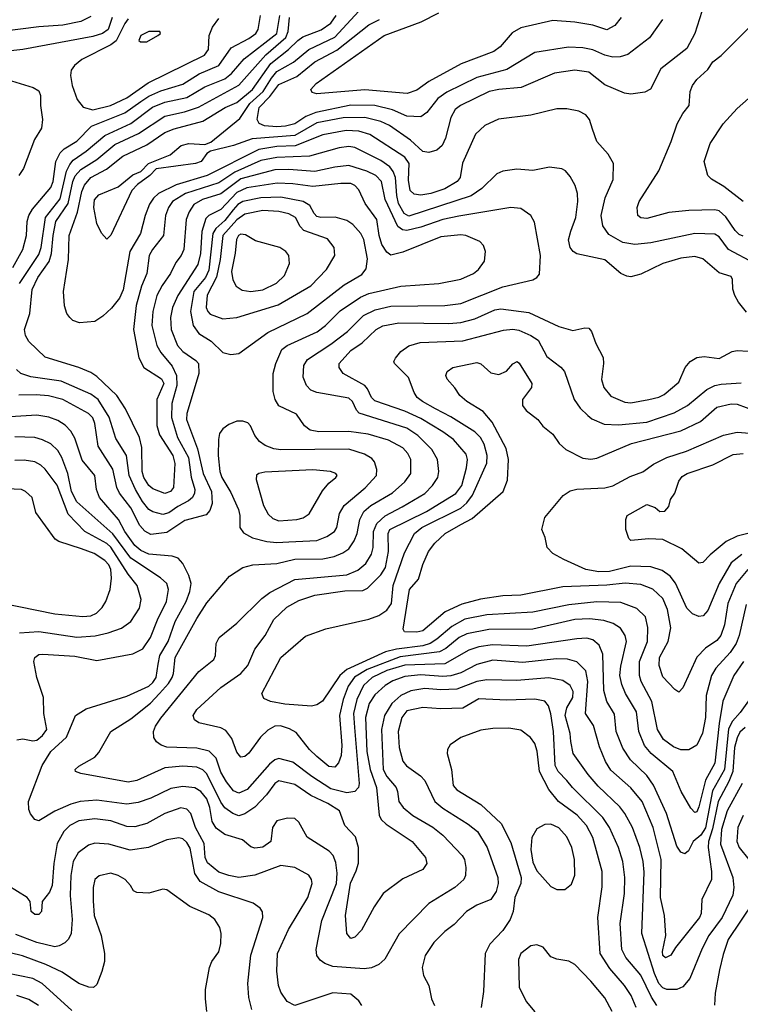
# Model space of a CAD drawing. Extents: x 997026 to 1115308, y 536381 to 619039.
# Tile 470 of 484: x 1077749 to 1081351, y 584830 to 589755. Entities that reach past the tile are written whole.
import ezdxf

# ---------------------------------------------------------------- set-up
doc = ezdxf.new("R2010")
doc.units = 0

msp = doc.modelspace()

# ---------------------------------------------------------------- linework, layer by layer
at = {"layer": '0CON20XD'}
for points in [[(1078105, 589771.3), (1078054.5, 589745.5), (1077965, 589728), (1077845, 589718.9), (1077555, 589681.6)], [(1078211.7, 589765), (1078191.3, 589705), (1078162.9, 589685), (1078115, 589671.1), (1077765, 589605.9), (1077675, 589595.3)], [(1077715.3, 588515), (1077765, 588605.7), (1077782.6, 588675), (1077786.7, 588745), (1077794.3, 588775.7), (1077812.9, 588807.1), (1077905, 588915.8), (1077916.6, 588945), (1077929.2, 589045), (1077951.3, 589088.7), (1077971.7, 589108.3), (1078035, 589147.8), (1078108.1, 589221.9), (1078275, 589289.3), (1078354.4, 589345), (1078395, 589371.7), (1078455, 589399.5), (1078565, 589432.3), (1078646.8, 589483.2), (1078744.1, 589525.9), (1078805.7, 589614.3), (1078895, 589660.6), (1078929.3, 589685), (1078941.1, 589705), (1078953.3, 589775)], [(1077748.9, 588435), (1077845, 588580.8), (1077856, 588615), (1077878.1, 588765), (1077951.5, 588858.5), (1077983.8, 588996.2), (1077999.2, 589030.8), (1078017.2, 589052.8), (1078082.3, 589097.7), (1078174.4, 589175.6), (1078305, 589235.5), (1078413.3, 589316.7), (1078475, 589342), (1078585, 589365.5), (1078675, 589418.7), (1078775, 589458.3), (1078808, 589485), (1078871.6, 589558.4), (1078975, 589638.5), (1079034.6, 589685.4), (1079050, 589775)], [(1080503.8, 588696.2), (1080528.8, 588765), (1080539.5, 588845), (1080537.8, 588885), (1080526.7, 588925), (1080500.7, 588970.7), (1080478.5, 588998.5), (1080458.7, 589008.7), (1080397.6, 589017.6), (1080315, 589001.1), (1080235, 589006.7), (1080163.7, 588996.3), (1080135, 588983.1), (1080059.4, 588910.6), (1080006.3, 588873.7), (1079695, 588772.2), (1079670.6, 588785), (1079643.2, 588835), (1079634.1, 588875), (1079627.4, 588965), (1079616.1, 588996.1), (1079599.3, 589019.3), (1079555, 589050.7), (1079425, 589114.8), (1079395, 589120.4), (1079346.4, 589113.6), (1079197.3, 589072.7), (1079035, 589065.4), (1078955, 589051), (1078825, 588991.8), (1078745, 588938), (1078577.7, 588885), (1078512.4, 588845), (1078492.5, 588815), (1078478.9, 588775), (1078468.6, 588675), (1078413.4, 588605), (1078396.9, 588575), (1078384.7, 588485), (1078358.8, 588421.2), (1078330.9, 588325), (1078318.4, 588205), (1078344.2, 588064.2), (1078370, 588015), (1078458, 587958), (1078469.7, 587935), (1078434.8, 587855.2), (1078434.7, 587724.8), (1078448.7, 587678.7), (1078515.2, 587575), (1078524.3, 587535), (1078518.2, 587415), (1078503.1, 587395), (1078475, 587385.4), (1078415, 587407.7), (1078395, 587425.4), (1078370.4, 587465), (1078362.1, 587495), (1078360.3, 587615), (1078348.9, 587665), (1078277.9, 587807.9), (1078235.7, 587875.7), (1078135, 587970), (1078105, 587990), (1078045, 588015.3), (1077877.3, 588067.3), (1077795.7, 588145), (1077778.9, 588175), (1077773.6, 588205), (1077800.2, 588285), (1077812, 588405), (1077840.7, 588465), (1077897.4, 588545), (1077909, 588585), (1077916.1, 588675), (1077930, 588745), (1077992, 588835), (1078015.1, 588945), (1078026.7, 588973.3), (1078055, 589006), (1078134.9, 589055.1), (1078225, 589130), (1078343.9, 589186.1), (1078475, 589272.6), (1078573.5, 589293.5), (1078642.5, 589317.5), (1078845, 589426.7), (1078980.4, 589579.6), (1079079.1, 589665), (1079092.1, 589695), (1079098.8, 589765)], [(1081423.5, 588535), (1081292.1, 588605), (1081245, 588668.2), (1081225, 588682.5), (1081125, 588685.3), (1080905, 588637.9), (1080825, 588630), (1080765, 588640), (1080695, 588680), (1080664.3, 588724.3), (1080655.2, 588775), (1080676.2, 588863.8), (1080715.5, 588955), (1080718.1, 589035), (1080691.4, 589081.4), (1080634.6, 589144.6), (1080612.2, 589207.8), (1080597.5, 589255), (1080579.4, 589279.4), (1080545, 589297.8), (1080485, 589308.5), (1080435, 589308.5), (1080305, 589276.9), (1080143, 589257), (1080074.7, 589225.3), (1080027.7, 589182.3), (1079962.9, 589037.1), (1079950.4, 588965), (1079936.1, 588945), (1079875, 588908.1), (1079805, 588885.6), (1079755, 588876.8), (1079722, 588882), (1079700.8, 588900.8), (1079692.2, 588952.2), (1079696, 589035), (1079675, 589066.8), (1079499.8, 589179.8), (1079445, 589197.3), (1079380.8, 589200.8), (1079265, 589179.4), (1079125.8, 589124.2), (1079035, 589120.4), (1078945, 589105.4), (1078686.9, 588975), (1078531.3, 588928.7), (1078443.4, 588885), (1078418.1, 588861.9), (1078398, 588832), (1078375.8, 588775), (1078352.8, 588685), (1078300, 588595), (1078266.6, 588403.4), (1078247.6, 588362.4), (1078208.8, 588311.2), (1078165, 588271.9), (1078125, 588245.7), (1078048.8, 588238.8), (1078015, 588250.8), (1077999.2, 588265), (1077985.7, 588285), (1077973.6, 588323.6), (1077967.9, 588395), (1077993.5, 588555), (1077996.4, 588675), (1078037.7, 588792.3), (1078059.5, 588895), (1078072.5, 588927.5), (1078104.7, 588965.3), (1078183.3, 589006.7), (1078265, 589071.6), (1078385, 589129.1), (1078475, 589190), (1078521.5, 589208.5), (1078665, 589247.7), (1078776.5, 589315), (1078835, 589340.6), (1078912.5, 589405), (1079004.6, 589535.4), (1079093.7, 589606.3), (1079139, 589651), (1079165, 589668), (1079256.6, 589703.4), (1079305, 589736.8), (1079331.9, 589775)], [(1078291.7, 589758.3), (1078274.2, 589735.8), (1078231, 589649), (1078205, 589628.5), (1078060.6, 589555), (1078022.9, 589525), (1078007.3, 589502.7), (1078003.6, 589475), (1078011.5, 589425), (1078035.9, 589355.9), (1078067.4, 589317.4), (1078115, 589304.4)], [(1078115, 589304.4), (1078203.3, 589325), (1078285, 589363.5), (1078391.9, 589438.1), (1078673.1, 589576.9), (1078693, 589605), (1078696.9, 589675), (1078713, 589717), (1078745, 589761.2)], [(1081159.2, 589795), (1081124.4, 589685.6), (1081085, 589610), (1080955, 589509.2), (1080903.2, 589406.8), (1080875, 589391.9), (1080805, 589382.5), (1080772.9, 589387.1), (1080675, 589428.8), (1080595, 589491.5), (1080525, 589502.3), (1080422.6, 589487.4), (1080255.3, 589414.8), (1080145, 589405.7), (1080096, 589395), (1079953.1, 589325), (1079925.6, 589305), (1079904.5, 589265), (1079877.7, 589162.3), (1079860.5, 589125), (1079835, 589101.5), (1079795, 589090), (1079765, 589095.5), (1079702.6, 589152.6), (1079597.7, 589225), (1079555, 589244.8), (1079475, 589266.1), (1079366.4, 589263.6), (1079235, 589238.3), (1079125, 589175.7), (1078911, 589159), (1078818.8, 589125), (1078703, 589097), (1078684.4, 589085.6), (1078655.7, 589045), (1078628.8, 589035), (1078432.1, 589007.9), (1078400, 588975), (1078338.9, 588931.1), (1078310.4, 588899.6), (1078205, 588676.7), (1078185, 588657.5), (1078157.7, 588687.7), (1078134.5, 588734.5), (1078119.1, 588815), (1078122.9, 588852.9), (1078145, 588879.5), (1078240.8, 588919.2), (1078315, 588978.6), (1078354.1, 588995.9), (1078393.8, 589035), (1078500.8, 589079.2), (1078555.8, 589125), (1078595, 589135.3), (1078675, 589130), (1078705, 589142.5), (1078849, 589261), (1078899.6, 589335), (1078965.7, 589395), (1079007.4, 589462.6), (1079035, 589495.5), (1079117.8, 589542.2), (1079195, 589605.6), (1079325, 589667.5), (1079445, 589796.8)], [(1080755.7, 589765), (1080724.2, 589725), (1080685, 589704.5), (1080615, 589726.5), (1080525, 589742.9), (1080415, 589750), (1080255, 589713.5), (1080211.1, 589688.9), (1080151.1, 589618.9), (1080120, 589595), (1079955.8, 589534.2), (1079794.3, 589445.7), (1079735, 589402.9), (1079685.4, 589385.4), (1079475, 589403.2), (1079235, 589384.6), (1079211.1, 589391.1), (1079204.3, 589405), (1079230.6, 589435), (1079571.9, 589675), (1079756, 589744), (1079845, 589789.3)], [(1080962, 589755), (1080896.9, 589663.1), (1080789.6, 589580.4), (1080751.5, 589568.5), (1080715, 589567.5), (1080675, 589576.7), (1080613.9, 589603.9), (1080565, 589614.2), (1080493.1, 589616.9), (1080325, 589590.4), (1080184.4, 589505.6), (1080035, 589464.8), (1079885, 589392.9), (1079839.9, 589360.1), (1079785, 589290), (1079755, 589269.3), (1079685, 589271.6), (1079613.3, 589303.3), (1079525, 589326.2), (1079405, 589327.8), (1079229.4, 589290.6), (1079180.2, 589269.8), (1079125, 589233.5), (1079077.5, 589222.5), (1079035, 589218.4), (1078973.3, 589223.3), (1078946.2, 589235), (1078936.5, 589255), (1078947.1, 589315), (1079000, 589370), (1079045, 589430.2), (1079135, 589471.2), (1079225, 589544.4), (1079335, 589601.7), (1079495, 589728.7), (1079548.5, 589755)], [(1081365, 588672.4), (1081345, 588681.1), (1081325, 588700.5), (1081278.8, 588768.8), (1081245, 588798.7), (1081225, 588803.3), (1081095, 588799.6), (1080995, 588790), (1080885, 588759.5), (1080855, 588764.3), (1080840, 588775), (1080836.2, 588815), (1080845.8, 588845), (1080945, 588998.8), (1081006.7, 589145), (1081035.7, 589234.3), (1081063.8, 589285), (1081096, 589325), (1081101.2, 589395), (1081112, 589425), (1081134.5, 589455.5), (1081188.8, 589505), (1081215, 589543.8), (1081255, 589576), (1081425, 589746)], [(1078353.3, 589643.3), (1078385, 589644), (1078440, 589675), (1078452.5, 589685), (1078450, 589695), (1078395, 589695.5), (1078355, 589676), (1078345, 589650), (1078353.3, 589643.3)], [(1077665, 589462.3), (1077816.7, 589415), (1077845, 589398), (1077852.5, 589375), (1077852.9, 589325), (1077863.6, 589255), (1077857.8, 589212.2), (1077822.9, 589155), (1077768.9, 589011.1), (1077744.6, 588975.4)], [(1081365.2, 588845.2), (1081269.9, 588919.9), (1081206.7, 588956.7), (1081189.4, 588975), (1081170.4, 589045), (1081200.9, 589135), (1081265, 589233.1), (1081335, 589310), (1081420.4, 589385)], [(1081350.9, 586289.1), (1081313, 586247), (1081292.7, 586207.3), (1081272.7, 586005), (1081212.1, 585897.9), (1081177.5, 585712.5), (1081155, 585676.7), (1081115.9, 585644.1), (1081092.4, 585597.6), (1081075, 585582.9), (1081055, 585591.9), (1081035, 585621.4), (1080983.2, 585785), (1080916.9, 585926.9), (1080884.5, 585974.5), (1080802.7, 586052.7), (1080765, 586112.2), (1080730.3, 586195), (1080721.8, 586281.8), (1080683.6, 586345), (1080669, 586399), (1080665, 586581.2), (1080646.2, 586626.2), (1080615, 586654), (1080585, 586660.8), (1080535, 586657.9), (1080285, 586620.8), (1080112.1, 586627.9), (1080045, 586618.1), (1079995, 586601.7), (1079875, 586533.5), (1079675, 586525.9), (1079585, 586499.9), (1079510.5, 586465), (1079467.5, 586425), (1079435.1, 586354.9), (1079417.7, 586285), (1079422.6, 586215), (1079446.6, 585935), (1079443.5, 585915), (1079424.8, 585895.2), (1079385, 585887.6), (1079305, 585908.8), (1079209.2, 585969.2), (1079115, 586041.1), (1079045, 586060.5), (1079025, 586053.7), (1078998.3, 586031.7), (1078886.1, 585903.9), (1078845, 585885.8), (1078818.7, 585898.7), (1078783.3, 585943.3), (1078755, 585991.5), (1078732, 586062), (1078696.7, 586096.7), (1078635, 586111.1), (1078485, 586116.4), (1078455.7, 586125.7), (1078432.4, 586142.4), (1078420, 586165), (1078417.5, 586195), (1078428, 586222), (1078455, 586261.2), (1078644.8, 586495.2), (1078719.5, 586555), (1078728.5, 586575), (1078731.5, 586635), (1078746.9, 586665), (1078835, 586736.7), (1078959.4, 586860.6), (1079000.1, 586889.9), (1079125, 586954.2), (1079385, 586979), (1079438.8, 587001.2), (1079479.7, 587035), (1079508.4, 587081.6), (1079516.8, 587115), (1079517.2, 587195), (1079534.3, 587235), (1079576.1, 587273.9), (1079661, 587319), (1079775, 587384.7), (1079812.3, 587425), (1079838.9, 587465), (1079844.6, 587495), (1079838, 587555), (1079808.7, 587605), (1079740.3, 587675), (1079685, 587711.6), (1079446.9, 587786.9), (1079432.6, 587802.6), (1079413.1, 587845), (1079395, 587861.9), (1079235, 587889.3), (1079205, 587902.3), (1079182.3, 587925), (1079167, 587967), (1079169.7, 588025), (1079188, 588055), (1079305, 588131.6), (1079388.7, 588195), (1079467.5, 588275), (1079525.8, 588304.2), (1079605, 588322.7), (1079875, 588325.7), (1079955, 588335.2), (1080165, 588418.2), (1080315, 588454), (1080334.8, 588465.2), (1080347.8, 588482.2), (1080352.8, 588575), (1080322.2, 588742.2), (1080304, 588775), (1080255, 588811.1), (1080205, 588815.4), (1079945, 588772.7), (1079864.9, 588755.1), (1079755, 588717.6), (1079685, 588699.8), (1079663.3, 588703.3), (1079639.8, 588719.8), (1079575.6, 588855), (1079557.6, 588945), (1079529.6, 588975), (1079485, 588997.7), (1079395, 589024.8), (1079325, 589017.8), (1079225, 588996), (1079094.5, 589005.5), (1079025, 589003.5), (1078855, 588959), (1078755, 588883.2), (1078663.9, 588856.1), (1078620.5, 588829.5), (1078596.2, 588793.8), (1078581, 588755), (1078570.3, 588605), (1078556.2, 588575), (1078529.4, 588540.6), (1078502.8, 588485), (1078460.8, 588425), (1078435.3, 588375), (1078414.1, 588295.9), (1078410, 588225), (1078434.2, 588125), (1078455, 588090.4), (1078512.3, 588022.3), (1078532.9, 587975), (1078535.4, 587925), (1078509.3, 587835), (1078507.8, 587765), (1078538, 587665), (1078592.8, 587565), (1078606.2, 587466.2), (1078624.8, 587405), (1078623.8, 587386.2), (1078613.1, 587365), (1078592.3, 587347.7), (1078539.6, 587320.4), (1078495, 587287.8), (1078465, 587279.5), (1078415, 587292.6), (1078395, 587305.8), (1078362.9, 587345), (1078327.7, 587405), (1078296.6, 587475), (1078283.4, 587575), (1078229.5, 587659.5), (1078196.3, 587766.3), (1078141, 587855), (1078105, 587882), (1077956.8, 587946.8), (1077805, 587969), (1077755, 587985.8), (1077733.7, 588005)], [(1081375, 586214.3), (1081349, 586191), (1081335, 586163.5), (1081323.3, 586115), (1081314.6, 585995), (1081294.7, 585945.3), (1081240.6, 585845), (1081212.2, 585707.8), (1081193.2, 585645), (1081191.4, 585615), (1081207.5, 585495), (1081207.4, 585455), (1081160, 585355), (1081156, 585285), (1081146.8, 585265), (1081028, 585115), (1081005, 585076.2), (1080977.3, 585062.7), (1080965, 585074), (1080961.8, 585095), (1080980, 585175), (1080973.3, 585275), (1080952.8, 585365), (1080955.2, 585555), (1080915.5, 585715.5), (1080861.3, 585845), (1080803.7, 585913.7), (1080705, 586001.2), (1080678, 586045), (1080647.6, 586117.6), (1080617.4, 586225), (1080576.9, 586285), (1080589.6, 586445), (1080578.5, 586498.5), (1080535, 586543.1), (1080487, 586557), (1080432.3, 586557.7), (1080265, 586540.4), (1080115, 586550.9), (1080035, 586529.8), (1079955, 586488.7), (1079905, 586473.8), (1079865, 586470.2), (1079755, 586477.8), (1079675, 586469.4), (1079615, 586448.5), (1079576.1, 586425), (1079525, 586377.8), (1079496.6, 586335), (1079478.6, 586265), (1079484.3, 586095), (1079500.8, 586005), (1079533.3, 585915), (1079545.7, 585775.7), (1079556.2, 585755), (1079581.1, 585731.1), (1079711.1, 585645), (1079778.6, 585565), (1079784.2, 585535), (1079763.8, 585505), (1079665, 585457.5), (1079566, 585385), (1079521.3, 585318.7), (1079458.7, 585201.3), (1079425, 585165.8), (1079405, 585160), (1079384.6, 585185), (1079377.8, 585275), (1079403.1, 585436.9), (1079432, 585498), (1079443.2, 585536.8), (1079442.9, 585615), (1079427.5, 585667.5), (1079374.3, 585725), (1079347.8, 585797.8), (1079288.9, 585835), (1079205.2, 585875.2), (1079125, 585929.2), (1079045, 585947.3), (1079025, 585934.6), (1078982.5, 585877.5), (1078924.1, 585815.9), (1078875, 585783.1), (1078845, 585773.8), (1078815, 585784.6), (1078775, 585812.3), (1078755, 585840.8), (1078685, 585982.9), (1078665, 586003.2), (1078635, 586016.7), (1078565, 586022), (1078475, 586012.6), (1078335, 585950.4), (1078292, 585942), (1078055, 585984.3), (1078027.5, 585995), (1078026.7, 586005), (1078045, 586021.2), (1078125, 586066.2), (1078145, 586090), (1078204.2, 586195), (1078305, 586257.9), (1078403.3, 586336.7), (1078448.9, 586385), (1078493, 586435), (1078511.1, 586465), (1078518.3, 586485), (1078525.7, 586565), (1078635, 586760.5), (1078685, 586838.9), (1078798.9, 586971.1), (1078865, 587014.4), (1078915, 587028.2), (1079035, 587035.3), (1079125, 587057), (1079265, 587058.2), (1079320.5, 587069.5), (1079365, 587088.2), (1079395, 587108.2), (1079421.9, 587148.1), (1079435.6, 587184.4), (1079448.9, 587255), (1079470.3, 587295), (1079505, 587324.2), (1079612.1, 587387.9), (1079675, 587443.8), (1079703.9, 587485), (1079704, 587555), (1079688.9, 587585), (1079663.8, 587613.8), (1079592.5, 587652.5), (1079491.4, 587681.4), (1079395, 587695.2), (1079245, 587693.4), (1079201.1, 587701.1), (1079173, 587723), (1079132.5, 587782.5), (1079044.1, 587824.1), (1079026.5, 587855), (1079016.7, 587895), (1079016.7, 587985), (1079029.1, 588035), (1079060, 588105), (1079085.7, 588125), (1079236.9, 588193.1), (1079277.5, 588225), (1079351, 588299), (1079452.3, 588367.7), (1079495, 588385.7), (1079655, 588422.7), (1079845, 588435.4), (1079955, 588456.2), (1080018, 588485), (1080042.5, 588505), (1080073.2, 588546.8), (1080078.6, 588595), (1080067.5, 588625), (1080048.8, 588645), (1079978.8, 588675), (1079955, 588678.7), (1079855, 588668.8), (1079665, 588591.5), (1079605, 588576.5), (1079585, 588591.5), (1079560, 588630), (1079545.5, 588675), (1079535.2, 588755.2), (1079475.7, 588835), (1079444.2, 588904.2), (1079425, 588924.7), (1079405, 588935.2), (1079354.8, 588935.2), (1079215, 588920.2), (1079115, 588934.1), (1079037, 588937), (1078885, 588913.3), (1078835, 588890.4), (1078755, 588806.1), (1078695.5, 588774.5), (1078679.9, 588760.1), (1078659.3, 588695), (1078653.2, 588585), (1078640.4, 588529.6), (1078539.7, 588375), (1078513.5, 588315), (1078502.4, 588265), (1078506.7, 588205), (1078537.8, 588125), (1078565, 588095.9), (1078630.6, 588050.6), (1078643.5, 588035), (1078644.5, 587985), (1078626, 587924), (1078585.3, 587785), (1078583.8, 587755), (1078638.8, 587608.8), (1078666.2, 587485), (1078707.7, 587395), (1078710.6, 587335), (1078700, 587300), (1078682.2, 587277.8), (1078575, 587249.4), (1078485, 587189.5), (1078405, 587180.6), (1078375, 587195.9), (1078349.2, 587225), (1078305, 587313.2), (1078247.5, 587387.5), (1078235.6, 587415.6), (1078215, 587506.5), (1078141.7, 587621.7), (1078124.7, 587735.3), (1078115, 587762.7), (1078092.9, 587785), (1077964.8, 587854.8), (1077893.5, 587873.5), (1077831, 587879), (1077745, 587876.4)], [(1078805, 588080.5), (1078845, 588084.4), (1078990.2, 588189.8), (1079186.5, 588285), (1079371.7, 588428.3), (1079459, 588481), (1079481.1, 588508.9), (1079488, 588558), (1079469.7, 588655), (1079454.6, 588685), (1079415, 588729.6), (1079385, 588749.6), (1079326.8, 588766.8), (1079255, 588764.7), (1079235, 588770), (1079220.5, 588785), (1079199.5, 588825), (1079165.9, 588845.9), (1079055, 588866.7), (1078955, 588863.3), (1078865, 588844.8), (1078840.3, 588829.7), (1078816.2, 588803.8), (1078775, 588751.1), (1078729.9, 588710.1), (1078714.7, 588685.3), (1078695, 588502.1), (1078677.6, 588465), (1078620.6, 588395), (1078603, 588295), (1078617.1, 588225), (1078645, 588185.9), (1078706.5, 588146.5), (1078765, 588090.4), (1078805, 588080.5)], [(1078765, 588258.5), (1078835, 588264.6), (1079041.9, 588328.1), (1079205, 588422.9), (1079283.6, 588505), (1079324.4, 588575), (1079321.1, 588615), (1079288.5, 588658.5), (1079170.1, 588700.1), (1079150.7, 588720.7), (1079128.8, 588765), (1079095, 588783.9), (1079044.5, 588794.5), (1078965, 588800.7), (1078875, 588782.7), (1078835, 588754.1), (1078764.6, 588675), (1078750.7, 588555), (1078733.3, 588466.8), (1078686.2, 588376.2), (1078682.2, 588315), (1078689.5, 588295), (1078702, 588282), (1078765, 588258.5)], [(1078905, 588395.9), (1078965, 588403.7), (1079033.2, 588436.8), (1079073.2, 588475), (1079098.8, 588535), (1079095.5, 588575), (1079079.5, 588595), (1079049.4, 588615), (1078928.5, 588648.5), (1078878.5, 588678.5), (1078855, 588682.3), (1078842.3, 588675), (1078832.8, 588655), (1078826.8, 588586.8), (1078808.9, 588495), (1078813.9, 588453.9), (1078831.5, 588421.5), (1078862.2, 588402.2), (1078905, 588395.9)], [(1081382.4, 588292.4), (1081342, 588342), (1081324.3, 588375), (1081313.8, 588406.2), (1081312, 588455), (1081305, 588470), (1081245, 588489.4), (1081165, 588558.8), (1081125, 588571.1), (1081055, 588561.5), (1080964, 588535), (1080855, 588482.2), (1080805, 588469.4), (1080785, 588471.9), (1080755, 588485.7), (1080675, 588552.9), (1080535, 588584.4), (1080516, 588595), (1080501.4, 588615), (1080493.2, 588653.2), (1080503.8, 588696.2)], [(1081368.1, 586545), (1081319.7, 586475), (1081264.2, 586345.8), (1081245.4, 586234.6), (1081224.4, 586035.6), (1081178.2, 585951.8), (1081145, 585818.8), (1081135, 585793.8), (1081125, 585790), (1081105, 585811.2), (1081056.2, 585895), (1081013.8, 585995), (1080906.1, 586085), (1080872.9, 586125), (1080843.7, 586195), (1080832.5, 586292.5), (1080776.9, 586385), (1080759.2, 586429.2), (1080750, 586475), (1080755, 586521.2), (1080782.7, 586645), (1080776.2, 586675), (1080752.1, 586712.1), (1080715.7, 586735), (1080669.7, 586749.7), (1080598.1, 586758.1), (1080525, 586754.3), (1080315, 586706.5), (1080095, 586704.4), (1079985, 586682.9), (1079945.9, 586665), (1079879.8, 586610.2), (1079847.1, 586592.9), (1079651.5, 586568.5), (1079485.7, 586504.3), (1079423.3, 586466.7), (1079392, 586422), (1079366, 586354), (1079348.3, 586275), (1079359.2, 586125), (1079356.8, 586075), (1079342.7, 586037.3), (1079325, 586015.6), (1079295, 586020.5), (1079235, 586069.1), (1079198.2, 586105), (1079130.5, 586190.5), (1079098.5, 586208.5), (1079052.6, 586222.6), (1079025, 586220.8), (1078988.9, 586201.1), (1078953.3, 586166.7), (1078895, 586085.8), (1078875, 586070), (1078855, 586065.8), (1078835, 586092), (1078809, 586159), (1078779.2, 586199.1), (1078755, 586213.8), (1078645, 586238.6), (1078623.8, 586253.8), (1078616.7, 586275), (1078635, 586304.4), (1078755.3, 586414.7), (1078855, 586484.5), (1078889.3, 586525), (1078925, 586607.1), (1078976.5, 586675), (1079018.9, 586755), (1079085, 586816.7), (1079145, 586850.6), (1079225, 586876.7), (1079375, 586897.6), (1079465, 586900), (1079488, 586912), (1079555, 586978), (1079577.8, 587015), (1079593.6, 587095), (1079590.8, 587185), (1079598.8, 587205), (1079783.2, 587295), (1079929.2, 587385), (1079960, 587425), (1079983.6, 587513.6), (1079988.2, 587555), (1079981.1, 587581.1), (1079917.9, 587655), (1079865, 587694.2), (1079755, 587760.7), (1079675, 587796), (1079525, 587848.5), (1079508.1, 587865), (1079488.6, 587908.6), (1079474.3, 587925), (1079365.6, 587985), (1079346.5, 588015), (1079346.4, 588035), (1079405, 588100.9), (1079460.9, 588139.1), (1079530.5, 588205), (1079565, 588223.5), (1079645, 588238.6), (1079895, 588235.2), (1079955, 588239.5), (1080025, 588259.3), (1080125, 588303.1), (1080155, 588308.4), (1080295, 588289.6), (1080445, 588220.8), (1080515, 588200), (1080575, 588214), (1080595, 588211.2), (1080607.5, 588195), (1080630, 588135), (1080665.5, 588065.5), (1080667.8, 588035), (1080657.9, 587955), (1080669.1, 587915), (1080705, 587871.9), (1080775, 587842.1), (1080805, 587839.2), (1080895, 587854.6), (1080945, 587866.5), (1080970.5, 587879.5), (1081045, 587941.9), (1081075.6, 588015), (1081101.4, 588045), (1081135, 588065.5), (1081170.7, 588070.7), (1081245, 588060.6), (1081311.2, 588095), (1081335, 588100.5), (1081445, 588092.9)], [(1081380.3, 586829.7), (1081345.7, 586675), (1081331.2, 586635), (1081300.4, 586589.6), (1081228.4, 586511.6), (1081207.4, 586475), (1081181, 586375), (1081176.7, 586265), (1081162.9, 586187.1), (1081135, 586126.7), (1081095, 586103.9), (1081055, 586102.4), (1081018.3, 586118.3), (1080968, 586155), (1080937, 586205), (1080909.3, 586345), (1080856.4, 586445), (1080846.8, 586475), (1080848, 586545), (1080887, 586645), (1080890, 586715), (1080877.6, 586767.6), (1080835, 586809.2), (1080755, 586839.5), (1080635, 586843), (1080495, 586828.7), (1080315, 586791.6), (1080085, 586778.4), (1079975, 586755.9), (1079909.4, 586720.6), (1079834.2, 586655.8), (1079800.7, 586635), (1079765, 586623.8), (1079633.5, 586606.5), (1079577.2, 586592.8), (1079384.7, 586505), (1079349.4, 586475), (1079262.8, 586347.3), (1079235, 586327.7), (1079208.2, 586321.8), (1079075, 586332.3), (1079003.8, 586345), (1078969.8, 586359.8), (1078960, 586385), (1079054.5, 586565.5), (1079178.4, 586671.6), (1079278.8, 586708.8), (1079495, 586756.7), (1079545, 586775.7), (1079585, 586800.8), (1079608.7, 586835), (1079616.6, 586925), (1079672.4, 587087.6), (1079723.6, 587185), (1079759.6, 587215), (1079955, 587311), (1079985, 587337.7), (1080012.5, 587377.5), (1080083.9, 587536.1), (1080086.9, 587575), (1080071.1, 587631.1), (1080053.3, 587665), (1080025, 587693.7), (1079905, 587768.8), (1079828.6, 587808.6), (1079762.1, 587845), (1079735.9, 587865.9), (1079720.9, 587890.9), (1079693.6, 587965), (1079622.2, 588035), (1079620, 588045), (1079627.4, 588062.6), (1079655, 588095.6), (1079695, 588122.9), (1079750.6, 588139.4), (1079965, 588148), (1080168, 588202), (1080215, 588207.3), (1080245, 588201.8), (1080305, 588176), (1080341.1, 588151.1), (1080385, 588070.9), (1080455, 588017.5), (1080472.5, 587995), (1080521.2, 587855), (1080551.4, 587811.4), (1080588.5, 587775), (1080608.7, 587758.7), (1080671.3, 587731.3), (1080742, 587728), (1080885, 587742.3), (1081021.7, 587788.3), (1081086.9, 587825), (1081185, 587905.3), (1081225, 587924.7), (1081255, 587931.8), (1081355, 587939.1)], [(1081388.5, 587005), (1081330.8, 586935), (1081289.1, 586835), (1081272.3, 586727.7), (1081254.2, 586675), (1081235, 586649.2), (1081178.3, 586611.8), (1081134, 586566), (1081065, 586413.3), (1081045, 586391.2), (1081025, 586404), (1080965, 586467.5), (1080945.3, 586525), (1080947.1, 586565), (1080990.9, 586645), (1081004, 586714), (1080987.6, 586805), (1080965, 586860.4), (1080915, 586906.1), (1080855, 586929.8), (1080776.5, 586936.5), (1080685, 586926.9), (1080465, 586918.9), (1080255, 586876.5), (1080165, 586873.6), (1080053.3, 586856.7), (1079959, 586831), (1079876.6, 586793.4), (1079765, 586698.2), (1079735, 586691.3), (1079672.9, 586692.9), (1079666.2, 586706.2), (1079698.6, 586905), (1079743, 586957), (1079765, 587030), (1079792.9, 587095), (1079825, 587137.1), (1079876.2, 587185), (1079955, 587229.6), (1080010.7, 587259.3), (1080166.9, 587395), (1080188, 587452), (1080192.7, 587555), (1080180.7, 587610.7), (1080111.9, 587741.9), (1080065.8, 587795), (1079984, 587845), (1079948.8, 587875), (1079924.1, 587914.1), (1079886.4, 587956.4), (1079880, 587975), (1079886.7, 587995), (1079915, 588015.8), (1080035, 588040.5), (1080055, 588034.3), (1080105, 587988.6), (1080145, 587980.5), (1080182.9, 587997.1), (1080215, 588033.8), (1080235.7, 588045.7), (1080246.6, 588036.6), (1080309.2, 587935), (1080307.1, 587915), (1080262.9, 587855), (1080262.9, 587825), (1080280.9, 587800.9), (1080340, 587755), (1080365, 587721.2), (1080415, 587681.2), (1080446, 587635), (1080478.8, 587605), (1080565, 587562.5), (1080605, 587556.5), (1080635, 587562.5), (1080808, 587635), (1081055, 587698.2), (1081152.7, 587745), (1081235, 587816.2), (1081305, 587832.9), (1081335, 587831.5), (1081425, 587798.9)], [(1081360.4, 585935), (1081285, 585798.8), (1081256.9, 585705), (1081252.1, 585632.1), (1081313.7, 585465), (1081319.1, 585415), (1081313.4, 585376.6), (1081260.3, 585265), (1081194.8, 585175.2), (1081161, 585109), (1081099.9, 584960.1), (1081065, 584917.1), (1081035, 584904.7), (1080985, 584904.7), (1080965, 584912.4), (1080945, 584934.7), (1080922, 584985), (1080859.2, 585185), (1080870.6, 585490.6), (1080866.7, 585545), (1080849.5, 585615), (1080812.5, 585715), (1080774.1, 585785), (1080748.6, 585818.6), (1080641.1, 585921.1), (1080590.5, 585980.5), (1080516.6, 586085), (1080504.7, 586145.3), (1080500.5, 586185), (1080475.5, 586275), (1080485, 586312.9), (1080514.8, 586365), (1080515.2, 586395), (1080501.8, 586425), (1080465, 586450.3), (1080395, 586463.2), (1080235, 586449.3), (1080085, 586453), (1080035, 586444.4), (1079935, 586406), (1079855, 586403), (1079775, 586410), (1079705, 586398.7), (1079654.6, 586375), (1079610.3, 586335), (1079572.1, 586275), (1079557.4, 586205), (1079566.3, 586005), (1079585, 585969.1), (1079630.4, 585915), (1079637.9, 585895), (1079644.5, 585845), (1079665.5, 585815), (1079715.2, 585775.2), (1079815, 585716), (1079865, 585676.9), (1079960.8, 585575), (1079972.5, 585555), (1079979.3, 585515), (1079977.5, 585475), (1079968.8, 585455), (1079924.8, 585415.2), (1079795, 585334.5), (1079646.9, 585183.1), (1079574.2, 585055.8), (1079545, 585029.1), (1079507.6, 585012.4), (1079471.9, 585008.1), (1079315, 585019.4), (1079274.1, 585034.1), (1079251.3, 585051.3), (1079234.5, 585075), (1079230.8, 585105), (1079260.1, 585249.9), (1079332.3, 585435), (1079336.8, 585486.8), (1079330.4, 585540.4), (1079316.9, 585575), (1079296.9, 585596.9), (1079185.9, 585665.9), (1079145, 585740.6), (1079125, 585759.1), (1079088, 585762), (1079035, 585747.8), (1079012.5, 585715), (1079004.5, 585645), (1078965, 585615.9), (1078925, 585610.8), (1078905, 585618.5), (1078863.4, 585653.4), (1078775, 585679.5), (1078731.3, 585711.4), (1078711, 585745), (1078699.8, 585815), (1078685, 585857.5), (1078655.5, 585895.5), (1078625, 585912.5), (1078565, 585920), (1078505, 585909.7), (1078405, 585860.7), (1078340.9, 585839.1), (1078285, 585831.2), (1078135, 585851.3), (1078051.2, 585845), (1078005, 585831.8), (1077925, 585796.4), (1077845, 585747.7), (1077825, 585754.5), (1077803.6, 585783.6), (1077794.7, 585805), (1077793.1, 585845), (1077862.1, 586025), (1077905, 586095.3), (1077983.4, 586166.6), (1078028.9, 586275), (1078082, 586308), (1078285, 586370.9), (1078395, 586422), (1078415, 586439.3), (1078431.7, 586465), (1078441.2, 586531.2), (1078450.2, 586575), (1078490.8, 586645), (1078525.7, 586744.3), (1078581.2, 586845), (1078600.5, 586895), (1078607.2, 586935), (1078594.7, 586974.7), (1078564.6, 587034.6), (1078542.2, 587062.2), (1078511.5, 587071.5), (1078395, 587081.1), (1078355, 587100.4), (1078325.1, 587125.1), (1078275.1, 587195.1), (1078242.9, 587255), (1078148.9, 587365), (1078132.7, 587405), (1078125.3, 587475), (1078062.3, 587552.3), (1078025, 587661.4), (1078005, 587697.5), (1077976.5, 587726.5), (1077940.1, 587750.1), (1077895, 587766.9), (1077835, 587776.5), (1077675, 587766.2)], [(1079035, 587139.3), (1079095, 587143.9), (1079235, 587150.2), (1079285, 587169.2), (1079323.1, 587195), (1079335.3, 587215), (1079348.3, 587285), (1079370.6, 587325), (1079476.7, 587413.3), (1079532.3, 587475), (1079534.6, 587505), (1079523.1, 587543.1), (1079510.1, 587560.1), (1079472.4, 587582.4), (1079395, 587607.1), (1079055, 587603.9), (1079018.9, 587608.9), (1078975.6, 587625), (1078947.5, 587645), (1078925.5, 587675), (1078903.7, 587723.7), (1078888.9, 587738.9), (1078865, 587746.9), (1078835, 587746.9), (1078795, 587730.6), (1078765, 587708.6), (1078748.5, 587685), (1078742.3, 587655), (1078740.7, 587575), (1078750.3, 587495), (1078760.5, 587465), (1078805, 587390.6), (1078843.4, 587305), (1078849.7, 587275), (1078850, 587215), (1078867.9, 587187.9), (1078913.2, 587163.2), (1078985, 587145.7), (1079035, 587139.3)], [(1081359.5, 587080.5), (1081305, 587038.8), (1081245.5, 586934.5), (1081190, 586800), (1081166, 586774), (1081145, 586770.3), (1081113.3, 586783.3), (1081085, 586812.1), (1081027, 586937), (1081001.5, 586971.5), (1080960.1, 587000.1), (1080905, 587018.8), (1080805, 587021.6), (1080698, 586995), (1080645, 586993.8), (1080580, 587005), (1080470, 587055), (1080415, 587084.2), (1080386, 587115), (1080376, 587165), (1080358.8, 587205), (1080374.3, 587265.7), (1080465.5, 587374.5), (1080501.4, 587398.6), (1080533.8, 587406.2), (1080675, 587413.3), (1080715, 587423.1), (1080800.7, 587469.3), (1080865, 587493.8), (1080918, 587532), (1080984.3, 587565), (1081082.5, 587597.5), (1081267.4, 587677.4), (1081335, 587691.4), (1081525, 587676.2)], [(1077735, 586153.3), (1077765, 586157.5), (1077815, 586148.2), (1077835, 586150.9), (1077862.9, 586175), (1077884.5, 586205), (1077870.5, 586285), (1077868.5, 586365), (1077835.5, 586465), (1077820, 586545), (1077824.5, 586565), (1077845, 586580.4), (1077865, 586581.5), (1078025, 586570.8), (1078135, 586549.3), (1078315, 586583.6), (1078365, 586607.5), (1078402.8, 586665), (1078437.4, 586752.6), (1078483.1, 586845), (1078492.4, 586905), (1078484.6, 586935), (1078453.9, 586963.9), (1078305, 587061.7), (1078215, 587184), (1078035, 587343.6), (1078007.8, 587395), (1077990.2, 587485), (1077960.5, 587565), (1077939.7, 587599.7), (1077905, 587633.1), (1077863.8, 587653.8), (1077825, 587664.7), (1077725, 587668.1)], [(1077748.5, 586688.5), (1077845, 586694.3), (1078035, 586666.2), (1078127.2, 586672.8), (1078192.2, 586687.8), (1078258.8, 586711.2), (1078304.5, 586745), (1078348.2, 586811.8), (1078357.3, 586855), (1078336.6, 586925), (1078291.6, 586981.6), (1078205, 587117.3), (1078184.7, 587135), (1078075.7, 587195.7), (1077991.1, 587281.1), (1077937.4, 587427.4), (1077876.9, 587506.9), (1077855, 587527.5), (1077825, 587542.8), (1077772, 587552), (1077725, 587550.5)], [(1081415, 587192.1), (1081335, 587172.4), (1081281.1, 587145), (1081201.1, 587078.9), (1081165, 587039.2), (1081145, 587035.8), (1081058.8, 587108.8), (1080965, 587154.4), (1080895, 587158.6), (1080805, 587150), (1080795, 587160), (1080780, 587205), (1080780, 587255), (1080786.2, 587275), (1080885, 587329.2), (1080925.8, 587315.8), (1080950, 587295), (1080975, 587297.5), (1080995, 587320), (1081002.5, 587355), (1081025, 587387.5), (1081045, 587446.7), (1081060.6, 587469.4), (1081086, 587485), (1081215, 587528.2), (1081315, 587579.4), (1081365, 587585.3)], [(1079045, 587248.2), (1079135, 587254.7), (1079166.8, 587263.2), (1079197.1, 587282.9), (1079262.4, 587397.6), (1079293.8, 587436.2), (1079330, 587465), (1079336, 587475), (1079328.8, 587485), (1079302.5, 587495), (1079215, 587502.8), (1078975, 587491.2), (1078944.6, 587485.4), (1078933.6, 587476.4), (1078931.4, 587455), (1078968.5, 587325), (1078990.9, 587280.9), (1079015, 587259.6), (1079045, 587248.2)], [(1077655, 586838.5), (1077925, 586783.5), (1078065, 586769.3), (1078105, 586773.9), (1078133.1, 586786.9), (1078161.5, 586815), (1078180.5, 586845), (1078201.5, 586905), (1078208.8, 586961.2), (1078205.3, 587004.7), (1078195, 587027.7), (1078175, 587049.4), (1078122.2, 587085), (1078058.5, 587108.5), (1077944.5, 587144.5), (1077926.4, 587156.4), (1077830.3, 587290.3), (1077811.2, 587365), (1077778.8, 587395), (1077757.5, 587405), (1077685, 587407.8)], [(1081408.6, 586371.4), (1081350.9, 586289.1)], [(1080935, 584825.3), (1080906.8, 584866.8), (1080855, 584976.2), (1080779.7, 585065), (1080760, 585105), (1080750.5, 585235), (1080772.8, 585385), (1080774.7, 585464.7), (1080764.3, 585544.3), (1080741.9, 585615), (1080698.1, 585715), (1080664.1, 585765), (1080513.3, 585915), (1080485, 585950.5), (1080441.5, 585995), (1080426.7, 586025), (1080417, 586195), (1080405, 586283.3), (1080393, 586323), (1080375, 586346.9), (1080325, 586356.1), (1080185, 586350.7), (1080045, 586358.2), (1079965, 586311.6), (1079855, 586308.6), (1079765, 586314.1), (1079685, 586297.4), (1079659.3, 586265), (1079641.7, 586195), (1079645.6, 586115), (1079665, 586046.9), (1079683.4, 586023.4), (1079753, 585973), (1079775, 585950), (1079825.2, 585845.2), (1079865, 585811.3), (1079990.7, 585730.7), (1080037.3, 585695), (1080085.3, 585615), (1080139.2, 585465), (1080140.8, 585435), (1080130.8, 585395), (1080105, 585354.4), (1080035, 585326.5), (1079982.5, 585295), (1079921.2, 585228.8), (1079875, 585194.3), (1079820.2, 585139.8), (1079775.6, 585075), (1079761.9, 585015), (1079768.6, 584975), (1079794.3, 584925), (1079807.6, 584857.6), (1079822.5, 584825)], [(1080830.5, 584815), (1080805.3, 584875), (1080771.8, 584925), (1080699.3, 585009.3), (1080651.8, 585085), (1080640, 585265), (1080661.3, 585418.7), (1080660.6, 585495), (1080614.1, 585664.1), (1080582.5, 585725), (1080536, 585776), (1080443.2, 585845), (1080394.8, 585904.8), (1080347.6, 585995), (1080336.7, 586096.7), (1080325.2, 586135.2), (1080303.5, 586165), (1080255, 586201.8), (1080195, 586212.2), (1080115, 586210.3), (1080055, 586201.5), (1079954, 586165), (1079901.4, 586128.6), (1079888.6, 586105), (1079885.6, 586085), (1079908.5, 586005), (1079915.6, 585925), (1079935, 585903.8), (1080055, 585830), (1080156.2, 585735), (1080205, 585639.2), (1080255.6, 585465), (1080255, 585434.2), (1080224.2, 585365), (1080215.3, 585295), (1080200.7, 585255), (1080165, 585200), (1080098.9, 585131.1), (1080076.9, 585085), (1080067.6, 584895), (1080056.2, 584815)], [(1079460, 584825), (1079445, 584847.1), (1079405, 584881.1), (1079315, 584888.2), (1079125, 584824.5), (1079087.1, 584845), (1079055, 584891.2), (1079043.5, 584925), (1079035.4, 584995.4), (1079038.5, 585085), (1079092.3, 585205), (1079189.6, 585365), (1079210.9, 585435), (1079208.5, 585455), (1079195, 585477.1), (1079125.3, 585515.3), (1079055, 585524.5), (1078924.2, 585475.8), (1078845, 585464.7), (1078795, 585474.2), (1078745, 585491.4), (1078688.5, 585538.5), (1078676.7, 585565), (1078670.8, 585635), (1078628.5, 585715), (1078605.4, 585785), (1078585, 585806.2), (1078555, 585812.8), (1078475, 585785.3), (1078385, 585734.7), (1078325, 585717.2), (1078285, 585720), (1078205, 585747.7), (1078125, 585758.8), (1078045, 585747.9), (1078000.5, 585725), (1077970.4, 585695), (1077936.8, 585635), (1077919.3, 585535), (1077912.3, 585425), (1077898.8, 585391.2), (1077861.2, 585345), (1077858, 585295), (1077845, 585280), (1077825, 585280), (1077806.7, 585295), (1077801.2, 585345), (1077786, 585365), (1077690.8, 585425)], [(1081365, 585775.5), (1081339.2, 585715), (1081334.2, 585645), (1081345.9, 585615), (1081394.6, 585555)], [(1080475, 585404), (1080508, 585432), (1080523.6, 585476.4), (1080522.9, 585555), (1080510, 585615), (1080485, 585668.6), (1080445, 585712.2), (1080405, 585730.9), (1080375, 585729.4), (1080335, 585708), (1080309.3, 585665), (1080304.8, 585605.2), (1080315, 585542), (1080335, 585498.6), (1080405, 585418.8), (1080435, 585404), (1080475, 585404)], [(1078910.4, 584805), (1078895.4, 584865), (1078890, 584935), (1078904, 585076), (1078964.5, 585265), (1078962.7, 585292.7), (1078951.1, 585311.1), (1078916.2, 585336.2), (1078745, 585392.3), (1078650.8, 585445), (1078624.8, 585484.8), (1078600.7, 585610.7), (1078585, 585639.2), (1078565, 585657.3), (1078545, 585663.3), (1078485, 585653.3), (1078393.8, 585615), (1078302, 585602), (1078195, 585631.6), (1078125, 585636.7), (1078093.5, 585626.5), (1078042.4, 585587.6), (1078016.8, 585545), (1078004.4, 585475), (1078000.9, 585375), (1078011.6, 585255), (1078007.2, 585185), (1077993.8, 585156.2), (1077975, 585137.7), (1077947.4, 585122.6), (1077925, 585118.6), (1077835, 585139.8), (1077729.9, 585179.9)], [(1078684.2, 584795), (1078677.7, 584857.7), (1078678.6, 584905), (1078698.1, 585015), (1078710, 585045), (1078745, 585093.3), (1078754.3, 585135), (1078755.6, 585185), (1078750, 585215), (1078724, 585255), (1078695, 585277.8), (1078599.8, 585319.8), (1078485, 585403.1), (1078465, 585405.6), (1078395, 585386.9), (1078335, 585390), (1078318.3, 585398.3), (1078303.8, 585425), (1078276, 585455), (1078241.2, 585475), (1078205, 585485.5), (1078147, 585473), (1078125.6, 585454.4), (1078116.7, 585415), (1078117.2, 585347.2), (1078120.8, 585275), (1078156.5, 585175), (1078173.1, 585085), (1078172.9, 585045), (1078160, 584995), (1078135, 584930), (1078117.5, 584915), (1078095, 584915.8), (1078045, 584934.4), (1077961.7, 584991.7), (1077879.6, 585029.6), (1077762.9, 585072.9), (1077645, 585100.8)], [(1081417.4, 585342.6), (1081291.4, 585155), (1081265, 585078.8), (1081247.1, 585002.9), (1081226.6, 584886.6), (1081223.1, 584826.9)], [(1080710.4, 584795), (1080675, 584862.5), (1080605, 584946.7), (1080525, 585030), (1080495, 585046.7), (1080435, 585055.7), (1080405, 585067.5), (1080365.6, 585115.6), (1080335, 585128.6), (1080305, 585122.9), (1080254, 585085), (1080242.5, 585055), (1080245.8, 584915.8), (1080280.8, 584845), (1080325, 584793.3)], [(1078009.3, 584799.3), (1077861.1, 584935), (1077815, 584959), (1077685, 584986.1)], [(1077843.5, 584825), (1077795, 584854.6), (1077735, 584875.3)]]:
    msp.add_lwpolyline(points, dxfattribs=at)

doc.saveas('drawing.dxf')
